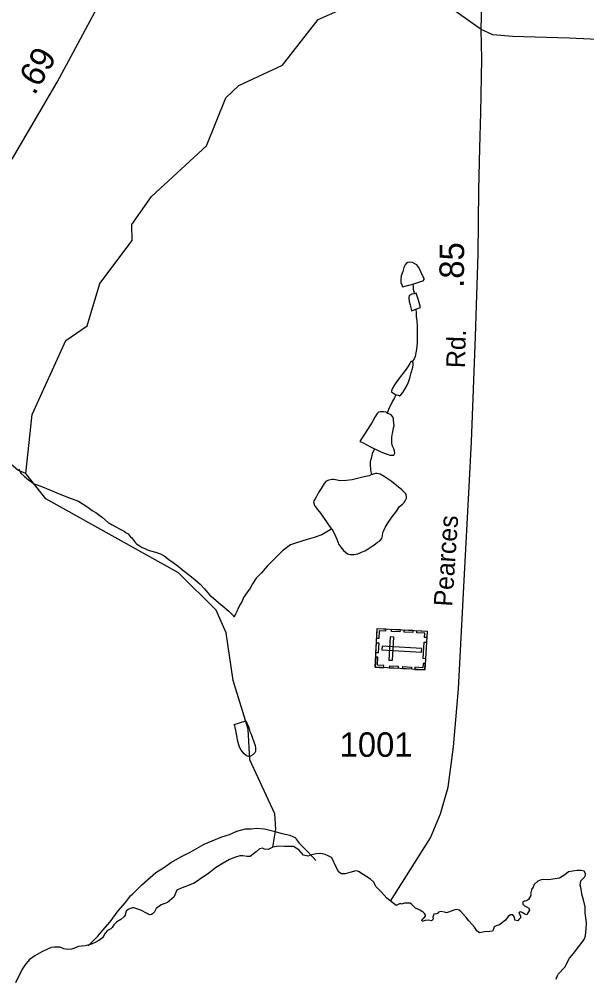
# Model space of a CAD drawing. Extents: x 2126262 to 2293712, y 749403 to 919119.
# Drawn here: x 2202317 to 2205214, y 781497 to 786388 of the extents above; entities that cross this region are included whole.
import ezdxf

# ---------------------------------------------------------------- set-up
doc = ezdxf.new("R2010")
doc.units = 0
for name, color, linetype in [('Exist Boundary Political CountyLine', 7, 'Continuous'), ('Exist Cultural Cemetery CELL', 7, 'Continuous'), ('Exist Hydrographic Creek Single Shore', 7, 'Continuous'), ('Exist Hydrographic Misc Water Feature', 7, 'Continuous'), ('Exist Road Secondary Mileage Hundredths English Label', 7, 'Continuous'), ('Exist Road Secondary Type 51 Attributed', 7, 'Continuous'), ('Exist Road Secondary Type 51 Label', 7, 'Continuous'), ('Exist Road Secondary Type 51 Number Label', 7, 'Continuous')]:
    doc.layers.add(name, color=color, linetype=linetype)

msp = doc.modelspace()

# ---------------------------------------------------------------- linework, layer by layer
at = {"layer": 'Exist Boundary Political CountyLine'}
msp.add_lwpolyline([(2205057.5, 781485.3), (2205064.5, 781504.4), (2205068, 781509.7), (2205102, 781545.8), (2205124.7, 781591.3), (2205145.4, 781615.9), (2205173.1, 781652.5), (2205199.7, 781687), (2205207.6, 781706.8), (2205210.6, 781741.3), (2205211.6, 781771.9), (2205204.7, 781824.2), (2205204.7, 781853.8), (2205196.8, 781889.4), (2205188.9, 781919), (2205183.9, 781945.7), (2205180, 781965.4), (2205182.9, 781987.1), (2205201.7, 782005.9), (2205207.6, 782016.7), (2205207.6, 782024.6), (2205199.7, 782036.5), (2205183.9, 782039.4), (2205164.2, 782039.4), (2205120.7, 782032.5), (2205102, 782017.7), (2205074.4, 782000), (2205018.1, 781993), (2204992.4, 781994.6), (2204979.8, 781992.2), (2204964, 781985.3), (2204945, 781969), (2204939.1, 781955), (2204931, 781942.4), (2204930.2, 781930.9), (2204925.5, 781923.4), (2204927.5, 781918.5), (2204928.7, 781913.1), (2204927, 781908.4), (2204921.3, 781899.5), (2204916.4, 781891.2), (2204906.5, 781885.2), (2204898.4, 781883), (2204893, 781883.7), (2204887.5, 781880.5), (2204887.3, 781867.4), (2204895.4, 781860), (2204905, 781854.6), (2204917.1, 781847.2), (2204921.3, 781838.1), (2204916.6, 781828.9), (2204905.8, 781813.9), (2204897.6, 781816), (2204884.3, 781825.1), (2204876.7, 781828.6), (2204869.5, 781826.8), (2204866.8, 781821.4), (2204874.7, 781808.8), (2204875.4, 781798.9), (2204867.3, 781789.3), (2204861.1, 781783.4), (2204847, 781786.6), (2204844.1, 781802.1), (2204839.6, 781808.8), (2204835.4, 781813), (2204824.6, 781813.7), (2204812.5, 781805.6), (2204799.4, 781786.1), (2204767.8, 781762.4), (2204751, 781757.7), (2204740.2, 781752.3), (2204734.8, 781737.5), (2204732.5, 781730.6), (2204719, 781727.9), (2204692.1, 781726.6), (2204674, 781723), (2204666.4, 781722.1), (2204652.3, 781730.9), (2204640, 781749.9), (2204626.2, 781765.9), (2204611.8, 781782.9), (2204599.8, 781798.4), (2204584.7, 781814.7), (2204571.1, 781831), (2204562.2, 781838.1), (2204553.4, 781840.3), (2204539.8, 781839.8), (2204520.8, 781832.6), (2204507.7, 781827.2), (2204498.3, 781824), (2204486.7, 781826.7), (2204468.7, 781830), (2204456.9, 781826.8), (2204450.9, 781820.2), (2204446.2, 781818.4), (2204432.4, 781817.2), (2204431.4, 781812.5), (2204427, 781801.2), (2204429.2, 781793.5), (2204426.5, 781786.1), (2204420.6, 781783.1), (2204404.8, 781785.9), (2204389.2, 781784.9), (2204378.9, 781780.7), (2204372.9, 781781.9), (2204372.2, 781786.6), (2204374.9, 781793.5), (2204384.3, 781798.9), (2204390.5, 781807.1), (2204390, 781811.8), (2204385, 781819.9), (2204378.4, 781826.6), (2204361.3, 781836.9), (2204351.2, 781842.4), (2204339.6, 781848.3), (2204329.5, 781857.7), (2204320.9, 781866.8), (2204312.7, 781872.2), (2204299.2, 781872.2), (2204283.6, 781873.7), (2204267.3, 781868.3), (2204260.7, 781871), (2204250.5, 781865.9), (2204240.6, 781860.7), (2204193.4, 781898.6), (2204164.7, 781931.2), (2204137.4, 781957.4), (2204126.7, 781980.8), (2204109.7, 781996.4), (2204072.1, 782019.8), (2204048.7, 782034), (2204035.3, 782037.5), (2204004.1, 782030.5), (2203980.7, 782022.7), (2203961.5, 782022.7), (2203947.3, 782031.9), (2203926.8, 782069.8), (2203919, 782091.1), (2203909.8, 782106.7), (2203894.1, 782114.5), (2203878.5, 782122.3), (2203855.1, 782126.5), (2203831.7, 782125.1), (2203808.3, 782119.5), (2203790.6, 782113.1), (2203767.2, 782118.7), (2203743.8, 782145.7), (2203716.9, 782162), (2203701.3, 782162), (2203670.1, 782162), (2203638.9, 782164.8), (2203611.9, 782159.2), (2203587.8, 782146.4), (2203569.4, 782149.2), (2203558, 782153.5), (2203542.4, 782150.7), (2203525.4, 782135.1), (2203495.6, 782110.9), (2203480, 782110.9), (2203458.7, 782115.2), (2203442.8, 782115.2), (2203420.5, 782108.1), (2203389.2, 782096.8), (2203358, 782076.9), (2203318.3, 782052.8), (2203284.3, 782025.8), (2203237.5, 781994.6), (2203209.1, 781974.8), (2203162.3, 781956.4), (2203139.6, 781947.8), (2203121.2, 781939.3), (2203105.6, 781903.2), (2203074.4, 781876.2), (2203040.4, 781864.9), (2203016.2, 781846.4), (2203006.7, 781828.2), (2202997.8, 781819), (2202991.1, 781815.4), (2202981.5, 781814), (2202965.9, 781821.8), (2202940.4, 781835.6), (2202926.9, 781841.3), (2202912, 781845.5), (2202902.4, 781848.4), (2202894.6, 781848.4), (2202882.9, 781845.5), (2202873.4, 781839.9), (2202863.4, 781832.1), (2202859.5, 781821.1), (2202857.8, 781811.5), (2202851, 781803.7), (2202834.7, 781789.4), (2202815.2, 781777.6), (2202799.3, 781762), (2202791.5, 781748.2), (2202784.7, 781742.5), (2202767.3, 781732.6), (2202755.3, 781719.3), (2202746.8, 781705.1), (2202742.5, 781695.9), (2202733.7, 781688.5), (2202720.2, 781680.3), (2202704.6, 781671.8), (2202688.3, 781664.7), (2202674.1, 781659.6), (2202653.9, 781654.6), (2202636.2, 781653.2), (2202619.5, 781651.8), (2202598.2, 781643.3), (2202583.3, 781638.3), (2202564.9, 781636.5), (2202545, 781639.9), (2202525.5, 781648.8), (2202511.7, 781648.8), (2202497.5, 781648.8), (2202479.8, 781645.9), (2202461.3, 781638.8), (2202431.9, 781623.9), (2202396.1, 781603.7), (2202368.1, 781583.7), (2202344.7, 781557.1), (2202331.9, 781535.5), (2202297.5, 781465.6)], dxfattribs=at)
at = {"layer": 'Exist Cultural Cemetery CELL'}
for points in [[(2204133.2, 783077.9), (2204143.9, 783276.7), (2204398.2, 783263.1), (2204387.5, 783064.3)], [(2204187.2, 783274.4), (2204186.6, 783263.1), (2204154.5, 783264.8), (2204152.3, 783224.3), (2204141.2, 783224.9), (2204144, 783276.7)], [(2204259.6, 783259.1), (2204216.3, 783261.4), (2204216.9, 783272.8), (2204260.2, 783270.5)], [(2204203.4, 783115), (2204222, 783114), (2204228.3, 783231.6), (2204209.7, 783232.6)], [(2204325.4, 783255.6), (2204282.1, 783257.9), (2204282.8, 783269.3), (2204326, 783266.9)], [(2204396.4, 783230), (2204384.9, 783230.6), (2204386.1, 783252.6), (2204345.7, 783254.7), (2204346.3, 783265.8), (2204398.2, 783263.1)], [(2204137.2, 783151.8), (2204140, 783203.6), (2204151.4, 783203), (2204148.6, 783151.2)], [(2204168.3, 783185.2), (2204167.3, 783166.5), (2204369.8, 783155.7), (2204370.8, 783174.3)], [(2204379.1, 783122.3), (2204383.7, 783207), (2204395, 783206.4), (2204390.5, 783121.6)], [(2204176.5, 783075.6), (2204177.1, 783086.9), (2204145, 783088.6), (2204147.1, 783129.1), (2204136, 783129.7), (2204133.2, 783077.9)], [(2204250.6, 783071.6), (2204207.3, 783073.9), (2204207.9, 783085.3), (2204251.2, 783082.9)], [(2204317.7, 783068), (2204274.4, 783070.3), (2204275, 783081.7), (2204318.3, 783079.3)], [(2204389.2, 783097.3), (2204377.8, 783097.9), (2204376.6, 783075.9), (2204336.2, 783078.1), (2204335.6, 783067), (2204387.5, 783064.2)]]:
    msp.add_lwpolyline(points, close=True, dxfattribs=at)
at = {"layer": 'Exist Hydrographic Creek Single Shore'}
for points in [[(2202351.3, 784068.2), (2202309.3, 784085.5), (2202242.2, 784142.6), (2202123.3, 784594.5), (2202047.2, 784727.2), (2201913.3, 784851.4), (2201660.1, 784973.2), (2201616.2, 785005.7), (2201519.2, 785112), (2201493.2, 785322.6), (2201375.3, 785512), (2201149.3, 785710.2), (2201046.2, 786102.6), (2200995.3, 786192.2), (2200753.4, 786308.7), (2200594.2, 786433.4), (2200442.3, 786689.1), (2200374.2, 786854.6), (2200338.3, 787347.3), (2200288.3, 787749.1), (2200209.4, 787894.5)], [(2203611.9, 782159.2), (2203625.8, 782251.6), (2203621.2, 782329.7), (2203494.2, 782604.6), (2203485.2, 782762.3), (2203408.1, 783009.8), (2203373.3, 783253.3), (2203322.2, 783369.2), (2203129.3, 783560.2), (2202452.2, 783938.1), (2202351.3, 784068.2)]]:
    msp.add_lwpolyline(points, dxfattribs=at)
at = {"layer": 'Exist Hydrographic Misc Water Feature'}
for points in [[(2202351.3, 784068.2), (2202382.3, 784369.4), (2202555.1, 784746.3), (2202663.2, 784822.8), (2202728.2, 785038), (2202893.3, 785257.6), (2202892.2, 785339.7), (2202991.3, 785482), (2203273.2, 785741.9), (2203371.2, 785985.9), (2203437.3, 786050.2), (2203661.2, 786153.8), (2203843.3, 786386.3), (2203943.3, 786430.2)], [(2204324.9, 785035.2), (2204372.2, 785049.5), (2204378.6, 785051.8), (2204384.1, 785057.9), (2204384.3, 785063.5), (2204378.4, 785071.7), (2204355.8, 785119.4), (2204345.8, 785133.5), (2204335.7, 785139.5), (2204324, 785145.3), (2204309.9, 785147), (2204299.6, 785144.9), (2204291.9, 785141.2), (2204285.9, 785133.2), (2204279.5, 785120.7), (2204274.2, 785098.9), (2204266.2, 785076.9), (2204264.6, 785058.9), (2204264.4, 785042.7), (2204268.9, 785031.1), (2204272.6, 785020.8), (2204304.8, 785029.3), (2204324.9, 785035.2)], [(2204324.9, 785035.2), (2204326.7, 785021.1), (2204326.5, 785009.4), (2204330.8, 784997.4), (2204333.1, 784985.3)], [(2204333.1, 784985.3), (2204320.8, 784983.5), (2204315, 784981.1), (2204306.6, 784977.1), (2204305, 784965.2), (2204307, 784947), (2204311.3, 784929.3), (2204315.4, 784915.3), (2204317.3, 784905.3), (2204319.1, 784899.3), (2204341.3, 784907.4)], [(2204341.3, 784907.4), (2204365.3, 784915.5), (2204355, 784953.6), (2204343.1, 784989.5), (2204333.1, 784985.3)], [(2204341.3, 784907.4), (2204341.9, 784887.4), (2204343.5, 784869.3), (2204345.8, 784847.5), (2204348, 784819.5), (2204348, 784791.5), (2204348.4, 784763.5), (2204348.4, 784733.5), (2204344.8, 784703.6), (2204341.1, 784683.5), (2204337.2, 784665.4), (2204333.1, 784653.4), (2204323.4, 784639.5)], [(2204323.4, 784639.5), (2204319.1, 784639.3), (2204315.4, 784639.5), (2204309.5, 784629.4), (2204301.3, 784615.2), (2204287.5, 784595), (2204269.9, 784570.9), (2204248, 784543), (2204232, 784521.1), (2204220.1, 784500.9), (2204216.4, 784488.9), (2204214.5, 784484.7), (2204218.2, 784482.5), (2204222.3, 784480.7), (2204234.2, 784472.8), (2204238.1, 784469)], [(2204238.1, 784469), (2204244.1, 784468.9), (2204250.2, 784467.2), (2204258.4, 784465.1), (2204264.6, 784469.1), (2204274.6, 784480.9), (2204284.5, 784499.3), (2204296.4, 784519.4), (2204302.1, 784531.2), (2204306, 784539.5), (2204311.7, 784561.3), (2204317.7, 784581.5), (2204319.7, 784591.4), (2204321.6, 784599.6), (2204325.1, 784611.2), (2204327.1, 784623.5), (2204327.3, 784629.5), (2204323.4, 784639.5)], [(2204238.1, 784469), (2204232.4, 784454.8), (2204222.5, 784436.8), (2204212.9, 784418.9), (2204206.5, 784406.8), (2204201.2, 784394.7), (2204195.1, 784376.5)], [(2204195.1, 784376.5), (2204189.1, 784380.7), (2204175.4, 784382.4), (2204159.2, 784382.4), (2204151.2, 784380.3), (2204143, 784374.3), (2204131.5, 784356.1), (2204117.4, 784330.3), (2204094, 784292), (2204060.1, 784239.9), (2204055.8, 784231.6), (2204072, 784223.9), (2204110.4, 784203.9), (2204130.3, 784194)], [(2204130.3, 784194), (2204134.4, 784192.2), (2204162.7, 784178.6), (2204184.6, 784170.4), (2204200.6, 784164.7), (2204208.6, 784160.7), (2204214.5, 784161), (2204222.5, 784161), (2204228.5, 784160.9), (2204230.5, 784165.1), (2204234.4, 784171), (2204234.6, 784175), (2204232.4, 784181), (2204228.3, 784193), (2204224.6, 784200.9), (2204222.1, 784206.9), (2204218, 784222.9), (2204217.8, 784234.7), (2204218, 784251), (2204219.9, 784264.9), (2204221.7, 784272.7), (2204225.6, 784288.7), (2204227.7, 784301), (2204229.7, 784310.8), (2204229.3, 784326.7), (2204227.1, 784338.8), (2204227.3, 784346.9), (2204223.4, 784356.8), (2204215.2, 784366.6), (2204195.1, 784376.5)], [(2204130.3, 784194), (2204118.4, 784168.2), (2204112.8, 784144.3), (2204108.7, 784127.9), (2204107.1, 784110.3), (2204109.1, 784090.1), (2204111.2, 784076), (2204115.1, 784062)], [(2202313.7, 784089.5), (2202325.8, 784069.9), (2202342.2, 784054), (2202364.4, 784036.1), (2202398.2, 784012.3), (2202404.1, 784011.8)], [(2204115.1, 784062), (2204103.6, 784056.1), (2204077.6, 784049.9), (2204043.3, 784041.6), (2204015.6, 784035.3), (2203987.8, 784031.4), (2203955.4, 784031), (2203931.8, 784034.9), (2203921.5, 784036.9), (2203911.7, 784036.8), (2203897.7, 784034.4), (2203883.6, 784028.4), (2203873.5, 784016.6), (2203857.8, 783990.5), (2203844, 783970.3), (2203834, 783950.4), (2203826.4, 783938.1), (2203820, 783928.1), (2203818.2, 783922.3), (2203824.5, 783904.3), (2203838.3, 783884.4), (2203854.9, 783864.4), (2203907.4, 783788.7), (2203911.5, 783784.9)], [(2203911.5, 783784.9), (2203923.4, 783762.8), (2203937.5, 783733.1), (2203947.8, 783705.2), (2203957.8, 783691.1), (2203971.8, 783675.2), (2203982, 783665.5), (2203992.3, 783657.5), (2204006, 783653.8), (2204023.8, 783653.9), (2204045.8, 783657.9), (2204064.2, 783666.1), (2204080, 783672.2), (2204097.9, 783682.1), (2204117.8, 783696.6), (2204125.8, 783702.2), (2204145.6, 783716.6), (2204157.5, 783724.6), (2204167.6, 783736.4), (2204171.3, 783748.5), (2204173.1, 783766.8), (2204177.4, 783776.8), (2204185, 783792.6), (2204199, 783816.9), (2204223, 783851), (2204238.5, 783871), (2204258, 783899.2), (2204272.4, 783911.3), (2204280.6, 783919.4), (2204288, 783931.2), (2204294.1, 783941.7), (2204294.1, 783949.4), (2204291.9, 783959.5), (2204290, 783963.4), (2204269.9, 783983.5), (2204215.6, 784029), (2204179.5, 784052.7), (2204159.4, 784064.7), (2204141.3, 784068.2), (2204135.4, 784068.3), (2204119.4, 784062.2), (2204115.1, 784062)], [(2202404.1, 784011.8), (2202426.3, 784002.3), (2202476.1, 783983.1), (2202520.4, 783963.4), (2202568.6, 783945.5), (2202618.8, 783925.8), (2202667, 783896.2), (2202689.2, 783878.3), (2202707, 783868.6), (2202741.5, 783842.8), (2202771.6, 783817.1), (2202791.7, 783805.2), (2202813.4, 783793.3), (2202825.7, 783787.4), (2202851.8, 783773.3), (2202861.8, 783765.3), (2202872.1, 783759.8), (2202883.8, 783745.8), (2202889.9, 783740), (2202900.4, 783727.9), (2202909.8, 783713.9), (2202916.2, 783708.1), (2202928.5, 783700.1), (2202944.2, 783690), (2202958.4, 783684.2), (2202974.6, 783676.5), (2203012.5, 783666.7), (2203038.4, 783656.7), (2203056.8, 783647), (2203080.6, 783629.2), (2203102.5, 783613.4), (2203128.6, 783593.6), (2203159.1, 783569.5), (2203181.3, 783552), (2203213.5, 783526), (2203239.7, 783502.2), (2203261.7, 783478.6), (2203277.9, 783460.7), (2203290, 783446.8), (2203307.6, 783430.7), (2203334.3, 783408.8), (2203348, 783397), (2203362.6, 783385), (2203386.3, 783365.2), (2203408.5, 783341.6), (2203412.6, 783335.7)], [(2203911.5, 783784.9), (2203861.7, 783754.7), (2203821.7, 783740.4), (2203785.8, 783730), (2203731.6, 783713.5), (2203701.9, 783703.4), (2203659.9, 783673.2), (2203636.3, 783649.1), (2203582.8, 783594.8), (2203553.3, 783560.3), (2203526.8, 783532.3), (2203507.3, 783504.4), (2203495.6, 783482.2), (2203481.5, 783464), (2203461.6, 783433.8), (2203454, 783415.9), (2203446, 783401.6), (2203434.3, 783379.9), (2203428.6, 783365.8), (2203420.4, 783349.6), (2203412.6, 783335.7)], [(2203414, 782785.8), (2203472.5, 782804.2), (2203478.4, 782792.3), (2203488.5, 782770.5), (2203494.4, 782750.5), (2203500.6, 782736.2), (2203507.1, 782716.6), (2203514.7, 782696.4), (2203521.3, 782678.7), (2203523.1, 782664.7), (2203523.3, 782648.4), (2203519, 782640.5), (2203509.4, 782630.6), (2203497.3, 782624.3), (2203487.6, 782622.1), (2203477.6, 782626.1), (2203465.3, 782636.1), (2203449.1, 782653.9), (2203441.1, 782670.2), (2203437.2, 782682.1), (2203430.8, 782705.7), (2203428.6, 782719.9), (2203424.9, 782735.9), (2203422.6, 782755.7), (2203418.5, 782769.7), (2203416.5, 782779.8), (2203414, 782785.8)], [(2202669.5, 781655.9), (2202684, 781670.9), (2202717.9, 781705.2), (2202743.7, 781735.3), (2202781.8, 781777.9), (2202821, 781834), (2202858.5, 781876.2), (2202884.6, 781910.4), (2202896.5, 781920.4), (2202942, 781966.6), (2203013.6, 782029.3), (2203057.8, 782057.5), (2203091.3, 782081.6), (2203145.2, 782112), (2203188.7, 782134.3), (2203248.5, 782167), (2203260.4, 782174.9), (2203302.3, 782191.3), (2203350.5, 782211.7), (2203390.2, 782223.9), (2203427.8, 782240.1), (2203471.8, 782252.5), (2203499.9, 782252.7), (2203529.9, 782256.7), (2203568, 782253), (2203615.8, 782241.4), (2203658, 782229.7), (2203698, 782220), (2203712.4, 782214.1), (2203726.3, 782206)], [(2203726.3, 782206), (2203730, 782200.1), (2203746.2, 782180.2), (2203780.7, 782144.6), (2203817, 782106.7), (2203831.2, 782091.5)]]:
    msp.add_lwpolyline(points, dxfattribs=at)
at = {"layer": 'Exist Road Secondary Type 51 Attributed'}
for points in [[(2204674.4, 786336.2), (2204681.3, 786601.2), (2204708.5, 786891.1), (2204737.8, 787120.1), (2204794.9, 787276.9), (2204910.4, 787629), (2204968.1, 787809.1), (2204991.2, 787951.1), (2205022.3, 788154.3), (2205058.1, 788446.3), (2205088.2, 788668), (2205145.9, 788957.8), (2205170.1, 789051.3), (2205196.7, 789112.5)], [(2201660.1, 784973.2), (2201693.4, 785063.7), (2201724.1, 785121), (2201768.1, 785199.9), (2201851.8, 785296.3), (2202009.5, 785420.6), (2202205.6, 785580.5), (2202282.4, 785676.9), (2202510.5, 786067.3), (2202762.4, 786537.3), (2203019.9, 786994.8), (2203163.8, 787240.7)], [(2204674.4, 786336.2), (2204534.8, 786434), (2204206.1, 786649.8), (2203893.5, 786856.5), (2203708.6, 786967.5), (2203525.8, 787069.5), (2203330.4, 787164.5), (2203163.8, 787240.7)], [(2204211.9, 781883.8), (2204416.2, 782206.4), (2204467, 782328.8), (2204506.3, 782465), (2204533.8, 782672.3), (2204557.9, 782968.5), (2204586.9, 783522), (2204612.3, 784001.6), (2204625.7, 784229.6), (2204645.7, 784768), (2204658.3, 785188.5), (2204661.8, 785515.8), (2204667.5, 785730.3), (2204672.4, 785909.5), (2204678.1, 786185.6), (2204674.4, 786336.2)], [(2205920.6, 786253.9), (2205123, 786290.9), (2204834.1, 786299.3), (2204733.6, 786307.6), (2204674.4, 786336.2)]]:
    msp.add_lwpolyline(points, dxfattribs=at)

# ---------------------------------------------------------------- texts
at = {"layer": 'Exist Road Secondary Mileage Hundredths English Label'}
for s, rotation, p in [('.69', 59.8135, (2202394.8, 785995.3)), ('.85', 89.4299, (2204585.7, 785015.8))]:
    msp.add_text(s, height=125, rotation=rotation, dxfattribs=at).set_placement(p)
at = {"layer": 'Exist Road Secondary Type 51 Label'}
for s, rotation, p in [('Rd.', 88.0253, (2204590.6, 784604.8)), ('Pearces', 86.2101, (2204526.7, 783386.1))]:
    msp.add_text(s, height=95, rotation=rotation, dxfattribs=at).set_placement(p)
at = {"layer": 'Exist Road Secondary Type 51 Number Label'}
msp.add_text('1001', height=125, dxfattribs=at).set_placement((2203952.2, 782620.6))

doc.saveas('drawing.dxf')
